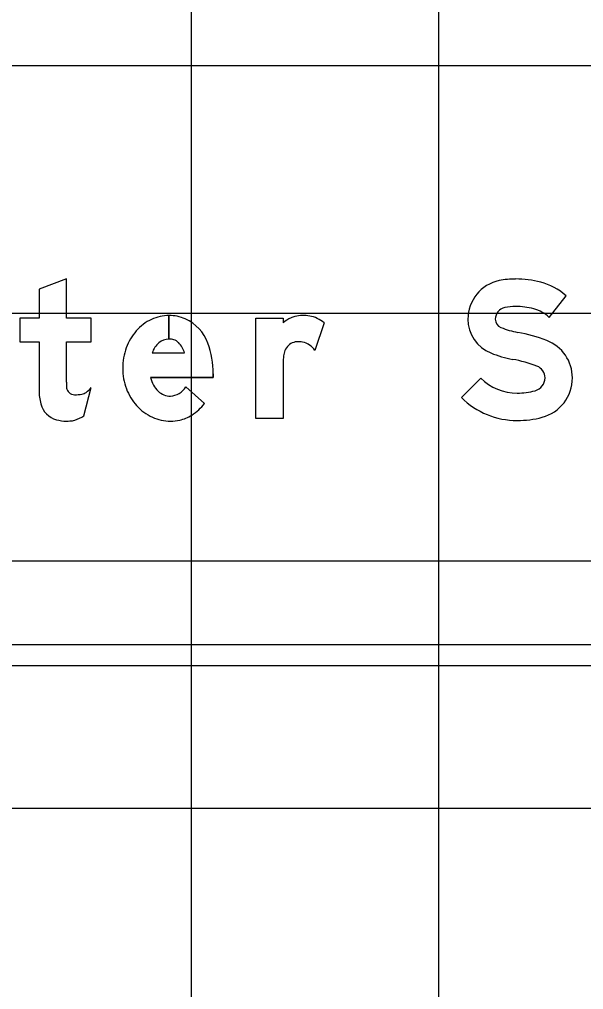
# Model space of a CAD drawing. Extents: x 2193008 to 2198143, y 1236112 to 1237864.
# Drawn here: x 2196133.32 to 2196137.88, y 1237191.64 to 1237199.48 of the extents above; entities that cross this region are included whole.
import ezdxf

# ---------------------------------------------------------------- set-up
doc = ezdxf.new("R2010")
doc.units = 0
for name, color, linetype in [('GSBWFILL', 7, 'Continuous'), ('GSCOLORFILL', 7, 'Continuous'), ('GSOUTLINE', 7, 'Continuous'), ('M-ROADS', 7, 'Continuous')]:
    doc.layers.add(name, color=color, linetype=linetype)

msp = doc.modelspace()

# ---------------------------------------------------------------- linework, layer by layer
at = {"layer": 'GSBWFILL'}
for p, q in [((2196134.5242, 1237197.0873), (2196134.5242, 1237196.8961)), ((2196134.5242, 1237196.8961), (2196134.5242, 1237197.0873)), ((2196135.7799, 1237197.0289), (2196135.7048, 1237196.8036)), ((2196134.389, 1237196.785), (2196134.6515, 1237196.785)), ((2196133.8374, 1237196.2766), (2196133.8957, 1237196.5061)), ((2196134.6604, 1237196.5104), (2196134.8121, 1237196.3761))]:
    msp.add_line(p, q, dxfattribs=at)
for points in [[(2196133.6962, 1237196.5497), (2196133.6962, 1237196.8739), (2196133.8957, 1237196.8739), (2196133.8957, 1237197.0651), (2196133.6962, 1237197.0651), (2196133.6962, 1237197.3838), (2196133.4746, 1237197.2997), (2196133.4746, 1237197.0651), (2196133.3194, 1237197.0651), (2196133.3194, 1237196.8739), (2196133.4746, 1237196.8739), (2196133.4746, 1237196.4828)], [(2196137.5976, 1237197.0718), (2196137.7347, 1237197.2467)], [(2196135.4474, 1237196.7034), (2196135.4474, 1237196.256), (2196135.2257, 1237196.256), (2196135.2257, 1237197.0651), (2196135.4474, 1237197.0651), (2196135.4474, 1237197.0289)], [(2196134.8821, 1237196.6171), (2196134.8821, 1237196.5855), (2196134.3763, 1237196.5855)], [(2196137.0443, 1237196.5818), (2196136.8882, 1237196.4243)]]:
    msp.add_lwpolyline(points, dxfattribs=at)
for centre, major_axis, ratio, start_param, end_param in [((2196137.2584, 1237197.0574), (0, 0.3175), 0.999994, 0.202758, 1.570796), ((2196137.326, 1237196.7289), (0, 0.6529), 0.999994, 0, 0.202758), ((2196137.326, 1237196.5812), (0, 0.8007), 0.999994, 6.026234, 6.283185), ((2196137.4003, 1237196.8639), (0, 0.5083), 0.999994, 5.565152, 6.026234), ((2196137.2584, 1237197.0574), (0, 0.0958), 0.999994, 0.202758, 1.570796), ((2196137.326, 1237196.7289), (0, 0.4312), 0.999994, 0, 0.202758), ((2196137.326, 1237196.5812), (0, 0.579), 0.999994, 6.026234, 6.283185), ((2196137.4003, 1237196.8639), (0, 0.2866), 0.999994, 5.523837, 6.026234), ((2196134.5467, 1237196.7114), (0, 0.381), 0.999997, 0.44196, 0.851746), ((2196134.5242, 1237196.759), (0, 0.3283), 0.999997, 0, 0.44196), ((2196134.5242, 1237196.759), (0, 0.3283), 0.999997, 5.868518, 6.283016), ((2196134.5159, 1237196.746), (0, 0.3436), 0.999997, 5.061282, 5.861635), ((2196135.6702, 1237196.7336), (0, 0.37), 0.999996, 0.443663, 0.646229), ((2196135.5827, 1237196.9176), (0, 0.1662), 0.999996, 0.24142, 0.443663), ((2196135.6112, 1237196.8019), (0, 0.2854), 0.999996, 6.103268, 6.524606), ((2196135.6176, 1237196.8373), (0, 0.2494), 0.999996, 5.846069, 6.103268), ((2196135.5922, 1237196.7828), (0, 0.3096), 0.999996, 5.631644, 5.846069), ((2196137.2351, 1237197.0574), (0, 0.2941), 0.999994, 1.570796, 2.761249), ((2196137.2351, 1237197.0574), (0, 0.0725), 0.999994, 1.570796, 2.761249), ((2196134.5819, 1237196.6806), (0, 0.4277), 0.999997, 0.851746, 1.222943), ((2196137.4766, 1237197.6616), (0, 0.7231), 0.999994, 2.761249, 2.95744), ((2196134.5242, 1237196.7676), (0, 0.1285), 0.999997, 0, 0.684319), ((2196134.5242, 1237196.7471), (0, 0.149), 0.999997, 6.008019, 6.282813), ((2196134.5421, 1237196.8105), (0, 0.0831), 0.999997, 5.468651, 6.008019), ((2196137.0971, 1237195.6242), (0, 1.3493), 0.999994, 5.918637, 6.099033), ((2196137.4631, 1237196.5832), (0, 0.3229), 0.999994, 4.712389, 5.918637), ((2196134.637, 1237196.6606), (0, 0.4864), 0.999997, 1.222943, 1.570796), ((2196134.5556, 1237196.7343), (0, 0.1741), 0.999997, 0.703138, 1.275447), ((2196134.4429, 1237196.717), (0, 0.2194), 0.999997, 5.027692, 5.468651), ((2196134.1617, 1237196.6171), (0, 0.7204), 0.999997, 4.712389, 5.061282), ((2196135.5651, 1237196.7637), (0, 0.1108), 0.999996, 0.293855, 1.188904), ((2196135.5673, 1237196.7565), (0, 0.1184), 0.999996, 0.067293, 0.293855), ((2196135.5712, 1237196.6976), (0, 0.1773), 0.999996, 6.094384, 6.350479), ((2196135.5759, 1237196.722), (0, 0.1525), 0.999996, 5.27661, 6.094384), ((2196135.9172, 1237196.7028), (0, 0.4698), 0.999996, 1.445958, 1.569673), ((2196135.6228, 1237196.7405), (0, 0.173), 0.999996, 1.188904, 1.450084), ((2196137.4766, 1237197.6616), (0, 0.9448), 0.999994, 2.761249, 2.95744), ((2196137.0971, 1237195.6242), (0, 1.1277), 0.999994, 5.918637, 6.099033), ((2196134.6225, 1237196.6606), (0, 0.4718), 0.999997, 1.570796, 1.928626), ((2196137.4631, 1237196.5832), (0, 0.1012), 0.999994, 4.712389, 5.918637), ((2196134.5893, 1237196.6325), (0, 0.2181), 0.999997, 1.788032, 2.378697), ((2196137.3395, 1237196.8796), (0, 0.4193), 0.999994, 2.360607, 3.141593), ((2196137.4567, 1237196.5832), (0, 0.1076), 0.999994, 3.401517, 4.712389), ((2196137.4567, 1237196.5832), (0, 0.3293), 0.999994, 3.401517, 4.712389), ((2196135.0838, 1237196.5497), (0, 1.3876), 0.999998, 1.570796, 1.606005), ((2196133.7599, 1237196.5117), (0, 0.0637), 0.999998, 1.74085, 2.407828), ((2196133.7498, 1237196.6149), (0, 0.182), 0.999998, 3.756278, 4.071638), ((2196134.5802, 1237196.6448), (0, 0.4267), 0.999997, 1.928626, 2.305123), ((2196134.525, 1237196.5941), (0, 0.1591), 0.999997, 3.209537, 4.158837), ((2196133.9047, 1237196.4828), (0, 0.4301), 0.999998, 1.570796, 1.830698), ((2196133.7619, 1237196.5139), (0, 0.0667), 0.999998, 2.407828, 3.141593), ((2196133.7619, 1237196.7972), (0, 0.3501), 0.999998, 3.141593, 3.310762), ((2196133.8068, 1237196.5341), (0, 0.0831), 0.999998, 3.310762, 3.756278), ((2196134.5378, 1237196.5796), (0, 0.1442), 0.999997, 2.383204, 3.128268), ((2196137.3395, 1237196.8796), (0, 0.641), 0.999994, 2.360607, 3.141593), ((2196137.3395, 1237197.024), (0, 0.5638), 0.999994, 3.141593, 3.401517), ((2196133.6631, 1237196.4185), (0, 0.1801), 0.999998, 1.830698, 2.869526), ((2196134.5532, 1237196.6204), (0, 0.3903), 0.999997, 2.305123, 2.711411), ((2196134.4872, 1237196.6307), (0, 0.4128), 0.999997, 3.710413, 4.047817), ((2196133.6891, 1237196.4947), (0, 0.2637), 0.999998, 3.427755, 3.738844), ((2196134.5358, 1237196.5826), (0, 0.3487), 0.999997, 2.711411, 3.141593), ((2196134.5453, 1237196.5397), (0, 0.3048), 0.999997, 3.35931, 3.710413), ((2196137.3395, 1237197.024), (0, 0.7854), 0.999994, 3.141593, 3.401517), ((2196133.6962, 1237196.5374), (0, 0.3035), 0.999998, 2.869526, 3.141593), ((2196133.6962, 1237196.671), (0, 0.4371), 0.999998, 3.141593, 3.205734), ((2196133.7127, 1237196.4145), (0, 0.1801), 0.999998, 3.205734, 3.427755), ((2196134.5358, 1237196.5826), (0, 0.3487), 0.999997, 3.141593, 3.35931)]:
    msp.add_ellipse(centre, major_axis=major_axis, ratio=ratio, start_param=start_param, end_param=end_param, dxfattribs=at)
at = {"layer": 'GSCOLORFILL'}
for p, q in [((2196134.5242, 1237197.0873), (2196134.5242, 1237196.8961)), ((2196134.5242, 1237196.8961), (2196134.5242, 1237197.0873)), ((2196135.7799, 1237197.0289), (2196135.7048, 1237196.8036)), ((2196134.389, 1237196.785), (2196134.6515, 1237196.785)), ((2196133.8374, 1237196.2766), (2196133.8957, 1237196.5061)), ((2196134.6604, 1237196.5104), (2196134.8121, 1237196.3761)), ((2196142.0117, 1237194.4269), (2196127.505, 1237194.4269)), ((2196127.5034, 1237194.2602), (2196142.0117, 1237194.2602)), ((2196127.505, 1237194.2602), (2196142.0117, 1237194.2602))]:
    msp.add_line(p, q, dxfattribs=at)
for points in [[(2196133.6962, 1237196.5497), (2196133.6962, 1237196.8739), (2196133.8957, 1237196.8739), (2196133.8957, 1237197.0651), (2196133.6962, 1237197.0651), (2196133.6962, 1237197.3838), (2196133.4746, 1237197.2997), (2196133.4746, 1237197.0651), (2196133.3194, 1237197.0651), (2196133.3194, 1237196.8739), (2196133.4746, 1237196.8739), (2196133.4746, 1237196.4828)], [(2196137.5976, 1237197.0718), (2196137.7347, 1237197.2467)], [(2196135.4474, 1237196.7034), (2196135.4474, 1237196.256), (2196135.2257, 1237196.256), (2196135.2257, 1237197.0651), (2196135.4474, 1237197.0651), (2196135.4474, 1237197.0289)], [(2196134.8821, 1237196.6171), (2196134.8821, 1237196.5855), (2196134.3763, 1237196.5855)], [(2196137.0443, 1237196.5818), (2196136.8882, 1237196.4243)]]:
    msp.add_lwpolyline(points, dxfattribs=at)
for centre, major_axis, ratio, start_param, end_param in [((2196137.2584, 1237197.0574), (0, 0.3175), 0.999994, 0.202758, 1.570796), ((2196137.326, 1237196.7289), (0, 0.6529), 0.999994, 0, 0.202758), ((2196137.326, 1237196.5812), (0, 0.8007), 0.999994, 6.026234, 6.283185), ((2196137.4003, 1237196.8639), (0, 0.5083), 0.999994, 5.565152, 6.026234), ((2196137.2584, 1237197.0574), (0, 0.0958), 0.999994, 0.202758, 1.570796), ((2196137.326, 1237196.7289), (0, 0.4312), 0.999994, 0, 0.202758), ((2196137.326, 1237196.5812), (0, 0.579), 0.999994, 6.026234, 6.283185), ((2196137.4003, 1237196.8639), (0, 0.2866), 0.999994, 5.523837, 6.026234), ((2196134.5467, 1237196.7114), (0, 0.381), 0.999997, 0.44196, 0.851746), ((2196134.5242, 1237196.759), (0, 0.3283), 0.999997, 0, 0.44196), ((2196134.5242, 1237196.759), (0, 0.3283), 0.999997, 5.868518, 6.283016), ((2196134.5159, 1237196.746), (0, 0.3436), 0.999997, 5.061282, 5.861635), ((2196135.6702, 1237196.7336), (0, 0.37), 0.999996, 0.443663, 0.646229), ((2196135.5827, 1237196.9176), (0, 0.1662), 0.999996, 0.24142, 0.443663), ((2196135.6112, 1237196.8019), (0, 0.2854), 0.999996, 6.103268, 6.524606), ((2196135.6176, 1237196.8373), (0, 0.2494), 0.999996, 5.846069, 6.103268), ((2196135.5922, 1237196.7828), (0, 0.3096), 0.999996, 5.631644, 5.846069), ((2196137.2351, 1237197.0574), (0, 0.2941), 0.999994, 1.570796, 2.761249), ((2196137.2351, 1237197.0574), (0, 0.0725), 0.999994, 1.570796, 2.761249), ((2196134.5819, 1237196.6806), (0, 0.4277), 0.999997, 0.851746, 1.222943), ((2196137.4766, 1237197.6616), (0, 0.7231), 0.999994, 2.761249, 2.95744), ((2196134.5242, 1237196.7676), (0, 0.1285), 0.999997, 0, 0.684319), ((2196134.5242, 1237196.7471), (0, 0.149), 0.999997, 6.008019, 6.282813), ((2196134.5421, 1237196.8105), (0, 0.0831), 0.999997, 5.468651, 6.008019), ((2196137.0971, 1237195.6242), (0, 1.3493), 0.999994, 5.918637, 6.099033), ((2196137.4631, 1237196.5832), (0, 0.3229), 0.999994, 4.712389, 5.918637), ((2196134.637, 1237196.6606), (0, 0.4864), 0.999997, 1.222943, 1.570796), ((2196134.5556, 1237196.7343), (0, 0.1741), 0.999997, 0.703138, 1.275447), ((2196134.4429, 1237196.717), (0, 0.2194), 0.999997, 5.027692, 5.468651), ((2196134.1617, 1237196.6171), (0, 0.7204), 0.999997, 4.712389, 5.061282), ((2196135.5651, 1237196.7637), (0, 0.1108), 0.999996, 0.293855, 1.188904), ((2196135.5673, 1237196.7565), (0, 0.1184), 0.999996, 0.067293, 0.293855), ((2196135.5712, 1237196.6976), (0, 0.1773), 0.999996, 6.094384, 6.350479), ((2196135.5759, 1237196.722), (0, 0.1525), 0.999996, 5.27661, 6.094384), ((2196135.9172, 1237196.7028), (0, 0.4698), 0.999996, 1.445958, 1.569673), ((2196135.6228, 1237196.7405), (0, 0.173), 0.999996, 1.188904, 1.450084), ((2196137.4766, 1237197.6616), (0, 0.9448), 0.999994, 2.761249, 2.95744), ((2196137.0971, 1237195.6242), (0, 1.1277), 0.999994, 5.918637, 6.099033), ((2196134.6225, 1237196.6606), (0, 0.4718), 0.999997, 1.570796, 1.928626), ((2196137.4631, 1237196.5832), (0, 0.1012), 0.999994, 4.712389, 5.918637), ((2196134.5893, 1237196.6325), (0, 0.2181), 0.999997, 1.788032, 2.378697), ((2196137.3395, 1237196.8796), (0, 0.4193), 0.999994, 2.360607, 3.141593), ((2196137.4567, 1237196.5832), (0, 0.1076), 0.999994, 3.401517, 4.712389), ((2196137.4567, 1237196.5832), (0, 0.3293), 0.999994, 3.401517, 4.712389), ((2196135.0838, 1237196.5497), (0, 1.3876), 0.999998, 1.570796, 1.606005), ((2196133.7599, 1237196.5117), (0, 0.0637), 0.999998, 1.74085, 2.407828), ((2196133.7498, 1237196.6149), (0, 0.182), 0.999998, 3.756278, 4.071638), ((2196134.5802, 1237196.6448), (0, 0.4267), 0.999997, 1.928626, 2.305123), ((2196134.525, 1237196.5941), (0, 0.1591), 0.999997, 3.209537, 4.158837), ((2196133.9047, 1237196.4828), (0, 0.4301), 0.999998, 1.570796, 1.830698), ((2196133.7619, 1237196.5139), (0, 0.0667), 0.999998, 2.407828, 3.141593), ((2196133.7619, 1237196.7972), (0, 0.3501), 0.999998, 3.141593, 3.310762), ((2196133.8068, 1237196.5341), (0, 0.0831), 0.999998, 3.310762, 3.756278), ((2196134.5378, 1237196.5796), (0, 0.1442), 0.999997, 2.383204, 3.128268), ((2196137.3395, 1237196.8796), (0, 0.641), 0.999994, 2.360607, 3.141593), ((2196137.3395, 1237197.024), (0, 0.5638), 0.999994, 3.141593, 3.401517), ((2196133.6631, 1237196.4185), (0, 0.1801), 0.999998, 1.830698, 2.869526), ((2196134.5532, 1237196.6204), (0, 0.3903), 0.999997, 2.305123, 2.711411), ((2196134.4872, 1237196.6307), (0, 0.4128), 0.999997, 3.710413, 4.047817), ((2196133.6891, 1237196.4947), (0, 0.2637), 0.999998, 3.427755, 3.738844), ((2196134.5358, 1237196.5826), (0, 0.3487), 0.999997, 2.711411, 3.141593), ((2196134.5453, 1237196.5397), (0, 0.3048), 0.999997, 3.35931, 3.710413), ((2196137.3395, 1237197.024), (0, 0.7854), 0.999994, 3.141593, 3.401517), ((2196133.6962, 1237196.5374), (0, 0.3035), 0.999998, 2.869526, 3.141593), ((2196133.6962, 1237196.671), (0, 0.4371), 0.999998, 3.141593, 3.205734), ((2196133.7127, 1237196.4145), (0, 0.1801), 0.999998, 3.205734, 3.427755), ((2196134.5358, 1237196.5826), (0, 0.3487), 0.999997, 3.141593, 3.35931)]:
    msp.add_ellipse(centre, major_axis=major_axis, ratio=ratio, start_param=start_param, end_param=end_param, dxfattribs=at)
at = {"layer": 'GSOUTLINE'}
for p, q in [((2196135.7799, 1237197.0289), (2196135.7048, 1237196.8036)), ((2196134.389, 1237196.785), (2196134.6515, 1237196.785)), ((2196133.8374, 1237196.2766), (2196133.8957, 1237196.5061)), ((2196134.8121, 1237196.3761), (2196134.6604, 1237196.5104))]:
    msp.add_line(p, q, dxfattribs=at)
for points in [[(2196133.6962, 1237196.5497), (2196133.6962, 1237196.8739), (2196133.8957, 1237196.8739), (2196133.8957, 1237197.0651), (2196133.6962, 1237197.0651), (2196133.6962, 1237197.3838), (2196133.4746, 1237197.2997), (2196133.4746, 1237197.0651), (2196133.3194, 1237197.0651), (2196133.3194, 1237196.8739), (2196133.4746, 1237196.8739), (2196133.4746, 1237196.4828)], [(2196137.5976, 1237197.0718), (2196137.7347, 1237197.2467)], [(2196135.4474, 1237196.7034), (2196135.4474, 1237196.256), (2196135.2257, 1237196.256), (2196135.2257, 1237197.0651), (2196135.4474, 1237197.0651), (2196135.4474, 1237197.0289)], [(2196134.3763, 1237196.5855), (2196134.8821, 1237196.5855), (2196134.8821, 1237196.6171)], [(2196137.0443, 1237196.5818), (2196136.8882, 1237196.4243)]]:
    msp.add_lwpolyline(points, dxfattribs=at)
for centre, major_axis, ratio, start_param, end_param in [((2196137.2584, 1237197.0574), (0, 0.3175), 0.999994, 0.202758, 1.570796), ((2196137.326, 1237196.7289), (0, 0.6529), 0.999994, 0, 0.202758), ((2196137.326, 1237196.5812), (0, 0.8007), 0.999994, 6.026234, 6.283185), ((2196137.4003, 1237196.8639), (0, 0.5083), 0.999994, 5.565152, 6.026234), ((2196137.2584, 1237197.0574), (0, 0.0958), 0.999994, 0.202758, 1.570796), ((2196137.326, 1237196.7289), (0, 0.4312), 0.999994, 0, 0.202758), ((2196137.326, 1237196.5812), (0, 0.579), 0.999994, 6.026234, 6.283185), ((2196137.4003, 1237196.8639), (0, 0.2866), 0.999994, 5.523837, 6.026234), ((2196134.5467, 1237196.7114), (0, 0.381), 0.999997, 0.44196, 0.851746), ((2196134.5242, 1237196.759), (0, 0.3283), 0.999997, 0, 0.44196), ((2196134.5242, 1237196.759), (0, 0.3283), 0.999997, 5.868518, 6.283185), ((2196134.5159, 1237196.746), (0, 0.3436), 0.999997, 5.061282, 5.861635), ((2196135.6702, 1237196.7336), (0, 0.37), 0.999996, 0.443663, 0.646229), ((2196135.5827, 1237196.9176), (0, 0.1662), 0.999996, 0.24142, 0.443663), ((2196135.6112, 1237196.8019), (0, 0.2854), 0.999996, 6.103268, 6.524606), ((2196135.6176, 1237196.8373), (0, 0.2494), 0.999996, 5.846069, 6.103268), ((2196135.5922, 1237196.7828), (0, 0.3096), 0.999996, 5.631644, 5.846069), ((2196137.2351, 1237197.0574), (0, 0.2941), 0.999994, 1.570796, 2.761249), ((2196137.2351, 1237197.0574), (0, 0.0725), 0.999994, 1.570796, 2.761249), ((2196134.5819, 1237196.6806), (0, 0.4277), 0.999997, 0.851746, 1.222943), ((2196137.4766, 1237197.6616), (0, 0.7231), 0.999994, 2.761249, 2.95744), ((2196134.5242, 1237196.7676), (0, 0.1285), 0.999997, 0, 0.684319), ((2196134.5242, 1237196.7471), (0, 0.149), 0.999997, 6.008019, 6.283185), ((2196134.5421, 1237196.8105), (0, 0.0831), 0.999997, 5.468651, 6.008019), ((2196137.0971, 1237195.6242), (0, 1.3493), 0.999994, 5.918637, 6.099033), ((2196137.4631, 1237196.5832), (0, 0.3229), 0.999994, 4.712389, 5.918637), ((2196134.637, 1237196.6606), (0, 0.4864), 0.999997, 1.222943, 1.570796), ((2196134.5556, 1237196.7343), (0, 0.1741), 0.999997, 0.703138, 1.275447), ((2196134.4429, 1237196.717), (0, 0.2194), 0.999997, 5.027692, 5.468651), ((2196134.1617, 1237196.6171), (0, 0.7204), 0.999997, 4.712389, 5.061282), ((2196135.5651, 1237196.7637), (0, 0.1108), 0.999996, 0.293855, 1.188904), ((2196135.5673, 1237196.7565), (0, 0.1184), 0.999996, 0.067293, 0.293855), ((2196135.5712, 1237196.6976), (0, 0.1773), 0.999996, 6.094384, 6.350479), ((2196135.5759, 1237196.722), (0, 0.1525), 0.999996, 5.27661, 6.094384), ((2196135.9172, 1237196.7028), (0, 0.4698), 0.999996, 1.445958, 1.569673), ((2196135.6228, 1237196.7405), (0, 0.173), 0.999996, 1.188904, 1.450084), ((2196137.4766, 1237197.6616), (0, 0.9448), 0.999994, 2.761249, 2.95744), ((2196137.0971, 1237195.6242), (0, 1.1277), 0.999994, 5.918637, 6.099033), ((2196134.6225, 1237196.6606), (0, 0.4718), 0.999997, 1.570796, 1.928626), ((2196137.4631, 1237196.5832), (0, 0.1012), 0.999994, 4.712389, 5.918637), ((2196134.5893, 1237196.6325), (0, 0.2181), 0.999997, 1.788032, 2.378697), ((2196137.3395, 1237196.8796), (0, 0.4193), 0.999994, 2.360607, 3.141593), ((2196137.4567, 1237196.5832), (0, 0.1076), 0.999994, 3.401517, 4.712389), ((2196137.4567, 1237196.5832), (0, 0.3293), 0.999994, 3.401517, 4.712389), ((2196135.0838, 1237196.5497), (0, 1.3876), 0.999998, 1.570796, 1.606005), ((2196133.7599, 1237196.5117), (0, 0.0637), 0.999998, 1.74085, 2.407828), ((2196133.7498, 1237196.6149), (0, 0.182), 0.999998, 3.756278, 4.071638), ((2196134.5802, 1237196.6448), (0, 0.4267), 0.999997, 1.928626, 2.305123), ((2196134.525, 1237196.5941), (0, 0.1591), 0.999997, 3.209537, 4.158837), ((2196133.9047, 1237196.4828), (0, 0.4301), 0.999998, 1.570796, 1.830698), ((2196133.7619, 1237196.5139), (0, 0.0667), 0.999998, 2.407828, 3.141593), ((2196133.7619, 1237196.7972), (0, 0.3501), 0.999998, 3.141593, 3.310762), ((2196133.8068, 1237196.5341), (0, 0.0831), 0.999998, 3.310762, 3.756278), ((2196134.5378, 1237196.5796), (0, 0.1442), 0.999997, 2.383204, 3.128268), ((2196137.3395, 1237196.8796), (0, 0.641), 0.999994, 2.360607, 3.141593), ((2196137.3395, 1237197.024), (0, 0.5638), 0.999994, 3.141593, 3.401517), ((2196133.6631, 1237196.4185), (0, 0.1801), 0.999998, 1.830698, 2.869526), ((2196134.5532, 1237196.6204), (0, 0.3903), 0.999997, 2.305123, 2.711411), ((2196134.4872, 1237196.6307), (0, 0.4128), 0.999997, 3.710413, 4.047817), ((2196133.6891, 1237196.4947), (0, 0.2637), 0.999998, 3.427755, 3.738844), ((2196134.5358, 1237196.5826), (0, 0.3487), 0.999997, 2.711411, 3.141593), ((2196134.5453, 1237196.5397), (0, 0.3048), 0.999997, 3.35931, 3.710413), ((2196137.3395, 1237197.024), (0, 0.7854), 0.999994, 3.141593, 3.401517), ((2196133.6962, 1237196.5374), (0, 0.3035), 0.999998, 2.869526, 3.141593), ((2196133.6962, 1237196.671), (0, 0.4371), 0.999998, 3.141593, 3.205734), ((2196133.7127, 1237196.4145), (0, 0.1801), 0.999998, 3.205734, 3.427755), ((2196134.5358, 1237196.5826), (0, 0.3487), 0.999997, 3.141593, 3.35931)]:
    msp.add_ellipse(centre, major_axis=major_axis, ratio=ratio, start_param=start_param, end_param=end_param, dxfattribs=at)
at = {"layer": 'M-ROADS'}
for p, q in [((2196134.7065, 1237163.1062), (2196134.7065, 1237223.1062)), ((2196136.7065, 1237163.1062), (2196136.7065, 1237223.1062)), ((2196074.7065, 1237199.1062), (2196204.7065, 1237199.1062)), ((2196074.7065, 1237197.1062), (2196204.7065, 1237197.1062)), ((2196074.7065, 1237195.1062), (2196204.7065, 1237195.1062)), ((2196074.7065, 1237193.1062), (2196204.7065, 1237193.1062))]:
    msp.add_line(p, q, dxfattribs=at)

doc.saveas('drawing.dxf')
